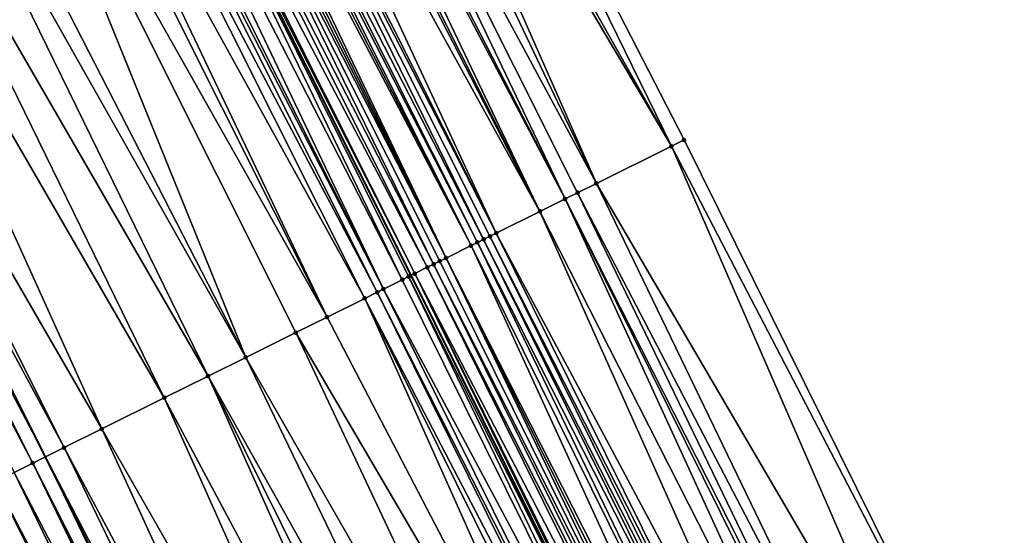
# Model space of a CAD drawing. Header units: feet. Extents: x 2004186 to 2014793, y 836912 to 864902.
# Tile 424 of 974: x 2010145 to 2010173, y 848488 to 848503. Entities that reach past the tile are written whole.
import ezdxf

# ---------------------------------------------------------------- set-up
doc = ezdxf.new("R2010")
doc.units = ezdxf.units.FT
doc.header["$LTSCALE"] = 100
doc.header["$MEASUREMENT"] = 0
for name, color, linetype, lineweight in [('EP_Travel Lane', 5, 'Continuous', 40), ('GPL_Skip Line', 2, 'Continuous', 40), ('Road Shots', 4, 'Continuous', 200), ('Road X-Section', 30, 'Continuous', 13)]:
    doc.layers.add(name, color=color, linetype=linetype, lineweight=lineweight)
doc.layers.add('I-77 SB_MM21-27-Surface-Border', color=7, linetype='Continuous')
doc.layers.add('I-77 SB_MM21-27-Surface-TIN', color=7, linetype='Continuous')

msp = doc.modelspace()

# ---------------------------------------------------------------- linework, layer by layer
at = {"layer": 'EP_Travel Lane'}
msp.add_polyline3d([(2010226.152270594, 848351.5306324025, 431.0596368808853), (2010217.611790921, 848369.7684313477, 431.003042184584), (2010208.997315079, 848387.8179519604, 430.9266833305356), (2010200.382830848, 848405.8674901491, 430.8562109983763), (2010191.768334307, 848423.9170541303, 430.7945311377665), (2010182.988971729, 848442.0748158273, 430.7348264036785), (2010174.091570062, 848459.9865653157, 430.6585878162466), (2010165.194158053, 848477.8983356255, 430.5893244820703), (2010156.296739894, 848495.8101183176, 430.5241777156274), (2010147.259371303, 848513.8251894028, 430.4477298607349), (2010138.152681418, 848531.6314415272, 430.3702636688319), (2010129.045940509, 848549.4377934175, 430.3274887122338), (2010119.939203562, 848567.2441375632, 430.2820293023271), (2010110.569408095, 848585.1130201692, 430.208047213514), (2010101.168451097, 848602.7657240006, 430.1428162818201)], dxfattribs=at)
at = {"layer": 'GPL_Skip Line'}
msp.add_polyline3d([(2010215.519128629, 848346.601391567, 430.5946012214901), (2010207.053911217, 848364.7211766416, 430.5414172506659), (2010198.430192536, 848382.7663136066, 430.4742536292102), (2010189.806490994, 848400.8114147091, 430.3949458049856), (2010181.182757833, 848418.8565819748, 430.3380431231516), (2010172.478275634, 848436.8624081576, 430.2722322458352), (2010163.59502872, 848454.7812046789, 430.2039886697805), (2010154.711774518, 848472.7000159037, 430.1406482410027), (2010145.828520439, 848490.6188268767, 430.0772240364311), (2010136.862724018, 848508.4959757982, 429.9985156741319), (2010127.74192482, 848526.2949927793, 429.9196532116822), (2010118.621085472, 848544.0940881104, 429.8680376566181), (2010109.500244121, 848561.8931873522, 429.8177818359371), (2010100.213436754, 848579.605537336, 429.7355131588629), (2010090.824792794, 848597.2647606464, 429.6626206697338), (2010081.436118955, 848614.924040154, 429.6102286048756)], dxfattribs=at)
at = {"layer": 'I-77 SB_MM21-27-Surface-Border', "color": 3, "linetype": 'ByBlock', "lineweight": -2}
msp.add_polyline3d([(2010108.129824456, 848606.4677973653, 430.4308570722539), (2010117.695080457, 848588.9024260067, 430.4908939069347), (2010127.298302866, 848571.0161863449, 430.5589193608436), (2010136.597118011, 848553.3083303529, 430.6211650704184), (2010145.895934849, 848535.6004710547, 430.6822738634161), (2010154.838771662, 848517.7101885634, 430.7413729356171), (2010164.104699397, 848499.6820100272, 430.8171132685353), (2010172.987898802, 848481.763309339, 430.9173157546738), (2010182.050294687, 848463.9334265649, 431.0124667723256), (2010191.112737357, 848446.1034494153, 431.0761961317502), (2010200.129132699, 848427.9138931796, 431.1357538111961), (2010208.211522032, 848409.6099850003, 431.1831568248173), (2010216.293915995, 848391.3060671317, 431.22738340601), (2010223.834974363, 848372.7433911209, 431.2562226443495), (2010232.031190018, 848354.2559218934, 431.3111899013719)], dxfattribs=at)
at = {"layer": 'I-77 SB_MM21-27-Surface-TIN', "color": 128, "linetype": 'ByBlock', "lineweight": -2}
for points in [[(2010154.838771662, 848517.7101885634, 430.7413729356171), (2010153.770883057, 848517.1628185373, 430.7003551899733), (2010163.746340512, 848499.5043054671, 430.8042440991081)], [(2010154.838771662, 848517.7101885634, 430.7413729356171), (2010163.746340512, 848499.5043054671, 430.8042440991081), (2010164.104699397, 848499.6820100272, 430.8171132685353)], [(2010153.414919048, 848516.9803640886, 430.6874569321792), (2010152.880975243, 848516.7066781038, 430.6666101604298), (2010161.596176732, 848498.4380992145, 430.7340688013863)], [(2010153.770883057, 848517.1628185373, 430.7003551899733), (2010153.414919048, 848516.9803640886, 430.6874569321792), (2010163.746340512, 848499.5043054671, 430.8042440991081)], [(2010153.414919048, 848516.9803640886, 430.6874569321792), (2010161.596176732, 848498.4380992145, 430.7340688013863), (2010163.746340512, 848499.5043054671, 430.8042440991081)], [(2010152.880975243, 848516.7066781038, 430.6666101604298), (2010151.991058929, 848516.2505542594, 430.6386340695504), (2010161.596176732, 848498.4380992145, 430.7340688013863)], [(2010151.991058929, 848516.2505542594, 430.6386340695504), (2010151.457116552, 848515.9768654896, 430.6168188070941), (2010160.70027772, 848497.9938414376, 430.7031044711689)], [(2010151.991058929, 848516.2505542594, 430.6386340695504), (2010161.05863874, 848498.1715416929, 430.7145379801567), (2010161.596176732, 848498.4380992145, 430.7340688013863)], [(2010151.991058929, 848516.2505542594, 430.6386340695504), (2010160.70027772, 848497.9938414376, 430.7031044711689), (2010161.05863874, 848498.1715416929, 430.7145379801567)], [(2010151.279130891, 848515.8856453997, 430.6128507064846), (2010150.923166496, 848515.7031917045, 430.6002145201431), (2010159.98355981, 848497.6384325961, 430.67745926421)], [(2010151.457116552, 848515.9768654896, 430.6168188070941), (2010151.279130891, 848515.8856453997, 430.6128507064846), (2010160.70027772, 848497.9938414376, 430.7031044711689)], [(2010151.279130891, 848515.8856453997, 430.6128507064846), (2010159.98355981, 848497.6384325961, 430.67745926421), (2010160.70027772, 848497.9938414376, 430.7031044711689)], [(2010150.745181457, 848515.6119704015, 430.5958245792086), (2010150.211243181, 848515.3382736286, 430.5712261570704), (2010159.98355981, 848497.6384325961, 430.67745926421)], [(2010150.923166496, 848515.7031917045, 430.6002145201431), (2010150.745181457, 848515.6119704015, 430.5958245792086), (2010159.98355981, 848497.6384325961, 430.67745926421)], [(2010150.211243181, 848515.3382736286, 430.5712261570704), (2010149.677288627, 848515.0646086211, 430.5576743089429), (2010158.729294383, 848497.0164854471, 430.6386908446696)], [(2010150.211243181, 848515.3382736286, 430.5712261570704), (2010158.729294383, 848497.0164854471, 430.6386908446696), (2010159.98355981, 848497.6384325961, 430.67745926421)], [(2010149.499308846, 848514.9733770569, 430.5497159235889), (2010149.143360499, 848514.7908920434, 430.5261887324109), (2010158.370952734, 848496.8387461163, 430.6142262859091)], [(2010149.677288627, 848515.0646086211, 430.5576743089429), (2010149.499308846, 848514.9733770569, 430.5497159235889), (2010158.729294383, 848497.0164854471, 430.6386908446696)], [(2010149.499308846, 848514.9733770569, 430.5497159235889), (2010158.550116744, 848496.9276295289, 430.6310430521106), (2010158.729294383, 848497.0164854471, 430.6386908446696)], [(2010149.499308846, 848514.9733770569, 430.5497159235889), (2010158.370952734, 848496.8387461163, 430.6142262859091), (2010158.550116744, 848496.9276295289, 430.6310430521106)], [(2010148.965379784, 848514.699662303, 430.518864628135), (2010148.787395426, 848514.6084396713, 430.5140126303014), (2010158.012596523, 848496.6610361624, 430.5995584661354)], [(2010149.143360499, 848514.7908920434, 430.5261887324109), (2010148.965379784, 848514.699662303, 430.518864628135), (2010158.191777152, 848496.7498860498, 430.6051950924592)], [(2010148.965379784, 848514.699662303, 430.518864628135), (2010158.012596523, 848496.6610361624, 430.5995584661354), (2010158.191777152, 848496.7498860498, 430.6051950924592)], [(2010149.143360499, 848514.7908920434, 430.5261887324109), (2010158.191777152, 848496.7498860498, 430.6051950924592), (2010158.370952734, 848496.8387461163, 430.6142262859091)], [(2010148.431423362, 848514.4260009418, 430.5065808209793), (2010148.253442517, 848514.3347714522, 430.4993438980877), (2010157.295870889, 848496.3056428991, 430.5791083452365)], [(2010148.609407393, 848514.5172242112, 430.5116546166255), (2010148.431423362, 848514.4260009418, 430.5065808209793), (2010157.295870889, 848496.3056428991, 430.5791083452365)], [(2010148.787395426, 848514.6084396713, 430.5140126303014), (2010148.609407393, 848514.5172242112, 430.5116546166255), (2010158.012596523, 848496.6610361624, 430.5995584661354)], [(2010148.609407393, 848514.5172242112, 430.5116546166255), (2010157.295870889, 848496.3056428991, 430.5791083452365), (2010158.012596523, 848496.6610361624, 430.5995584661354)], [(2010148.075456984, 848514.2435511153, 430.4952899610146), (2010147.719502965, 848514.0610771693, 430.4756114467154), (2010156.937497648, 848496.1279672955, 430.575895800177)], [(2010148.253442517, 848514.3347714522, 430.4993438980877), (2010148.075456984, 848514.2435511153, 430.4952899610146), (2010157.295870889, 848496.3056428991, 430.5791083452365)], [(2010148.075456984, 848514.2435511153, 430.4952899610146), (2010157.116677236, 848496.2168192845, 430.5822333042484), (2010157.295870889, 848496.3056428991, 430.5791083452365)], [(2010148.075456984, 848514.2435511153, 430.4952899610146), (2010156.937497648, 848496.1279672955, 430.575895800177), (2010157.116677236, 848496.2168192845, 430.5822333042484)], [(2010146.829599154, 848513.6049289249, 430.4391501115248), (2010156.041635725, 848495.6836347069, 430.5199829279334), (2010147.259371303, 848513.8251894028, 430.4477298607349)], [(2010147.36355797, 848513.8785856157, 430.4498097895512), (2010147.259371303, 848513.8251894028, 430.4477298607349), (2010156.400002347, 848495.8613236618, 430.527647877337)], [(2010156.22082229, 848495.7724726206, 430.521626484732), (2010156.296739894, 848495.8101183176, 430.5241777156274), (2010147.259371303, 848513.8251894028, 430.4477298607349)], [(2010156.400002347, 848495.8613236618, 430.527647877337), (2010147.259371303, 848513.8251894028, 430.4477298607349), (2010156.296739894, 848495.8101183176, 430.5241777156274)], [(2010156.22082229, 848495.7724726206, 430.521626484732), (2010147.259371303, 848513.8251894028, 430.4477298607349), (2010156.041635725, 848495.6836347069, 430.5199829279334)], [(2010147.719502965, 848514.0610771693, 430.4756114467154), (2010147.36355797, 848513.8785856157, 430.4498097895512), (2010156.758327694, 848496.0390958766, 430.5630787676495)], [(2010147.36355797, 848513.8785856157, 430.4498097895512), (2010156.400002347, 848495.8613236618, 430.527647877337), (2010156.758327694, 848496.0390958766, 430.5630787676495)], [(2010147.719502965, 848514.0610771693, 430.4756114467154), (2010156.758327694, 848496.0390958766, 430.5630787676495), (2010156.937497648, 848496.1279672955, 430.575895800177)], [(2010146.829599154, 848513.6049289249, 430.4391501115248), (2010146.47363562, 848513.4224735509, 430.4259300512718), (2010155.504097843, 848495.4170769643, 430.5003782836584)], [(2010146.829599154, 848513.6049289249, 430.4391501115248), (2010155.504097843, 848495.4170769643, 430.5003782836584), (2010156.041635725, 848495.6836347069, 430.5199829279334)], [(2010146.2956489, 848513.3312555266, 430.4226803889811), (2010145.939681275, 848513.1488081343, 430.4122360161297), (2010155.324914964, 848495.3282316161, 430.4962554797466)], [(2010146.47363562, 848513.4224735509, 430.4259300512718), (2010146.2956489, 848513.3312555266, 430.4226803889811), (2010155.504097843, 848495.4170769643, 430.5003782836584)], [(2010146.2956489, 848513.3312555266, 430.4226803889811), (2010155.324914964, 848495.3282316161, 430.4962554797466), (2010155.504097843, 848495.4170769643, 430.5003782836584)], [(2010145.939681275, 848513.1488081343, 430.4122360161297), (2010145.227760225, 848512.783885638, 430.3817104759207), (2010154.966553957, 848495.1505313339, 430.48481300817)], [(2010145.939681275, 848513.1488081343, 430.4122360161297), (2010154.966553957, 848495.1505313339, 430.48481300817), (2010155.324914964, 848495.3282316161, 430.4962554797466)], [(2010145.227760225, 848512.783885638, 430.3817104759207), (2010144.871805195, 848512.6014136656, 430.3627182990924), (2010153.891490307, 848494.6173914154, 430.4374556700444)], [(2010145.227760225, 848512.783885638, 430.3817104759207), (2010153.891490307, 848494.6173914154, 430.4374556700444), (2010154.966553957, 848495.1505313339, 430.48481300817)], [(2010144.871805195, 848512.6014136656, 430.3627182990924), (2010143.981908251, 848512.1452520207, 430.3215969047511), (2010153.891490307, 848494.6173914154, 430.4374556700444)], [(2010143.981908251, 848512.1452520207, 430.3215969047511), (2010142.38008404, 848511.3241800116, 430.2541689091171), (2010151.562180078, 848493.462266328, 430.3386510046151)], [(2010143.981908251, 848512.1452520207, 430.3215969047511), (2010152.995603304, 848494.1731094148, 430.3984131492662), (2010153.891490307, 848494.6173914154, 430.4374556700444)], [(2010143.981908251, 848512.1452520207, 430.3215969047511), (2010151.562180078, 848493.462266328, 430.3386510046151), (2010152.995603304, 848494.1731094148, 430.3984131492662)], [(2010142.38008404, 848511.3241800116, 430.2541689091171), (2010141.668168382, 848510.9592469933, 430.219984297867), (2010151.562180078, 848493.462266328, 430.3386510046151)], [(2010141.668168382, 848510.9592469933, 430.219984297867), (2010140.422309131, 848510.3206275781, 430.1648094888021), (2010150.487119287, 848492.929120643, 430.2893706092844)], [(2010141.668168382, 848510.9592469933, 430.219984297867), (2010150.487119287, 848492.929120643, 430.2893706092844), (2010151.562180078, 848493.462266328, 430.3386510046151)], [(2010140.422309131, 848510.3206275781, 430.1648094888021), (2010139.176457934, 848509.6819924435, 430.1041683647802), (2010149.232886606, 848492.3071074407, 430.2285743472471)], [(2010140.422309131, 848510.3206275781, 430.1648094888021), (2010149.232886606, 848492.3071074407, 430.2285743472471), (2010150.487119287, 848492.929120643, 430.2893706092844)], [(2010139.176457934, 848509.6819924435, 430.1041683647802), (2010137.396658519, 848508.7696799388, 430.0256760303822), (2010147.441121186, 848491.418526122, 430.144714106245)], [(2010139.176457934, 848509.6819924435, 430.1041683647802), (2010147.441121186, 848491.418526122, 430.144714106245), (2010149.232886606, 848492.3071074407, 430.2285743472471)], [(2010137.396658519, 848508.7696799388, 430.0256760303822), (2010136.862724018, 848508.4959757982, 429.9985156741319), (2010146.366051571, 848490.8853982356, 430.1013694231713)], [(2010137.396658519, 848508.7696799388, 430.0256760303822), (2010146.366051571, 848490.8853982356, 430.1013694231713), (2010147.441121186, 848491.418526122, 430.144714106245)], [(2010136.506760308, 848508.3135207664, 429.9854144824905), (2010145.828520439, 848490.6188268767, 430.0772240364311), (2010136.862724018, 848508.4959757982, 429.9985156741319)], [(2010146.366051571, 848490.8853982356, 430.1013694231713), (2010136.862724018, 848508.4959757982, 429.9985156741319), (2010145.828520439, 848490.6188268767, 430.0772240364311)], [(2010136.506760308, 848508.3135207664, 429.9854144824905), (2010136.150792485, 848508.1310737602, 429.9751044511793), (2010145.470166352, 848490.4411126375, 430.0611271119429)], [(2010136.506760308, 848508.3135207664, 429.9854144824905), (2010145.470166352, 848490.4411126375, 430.0611271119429), (2010145.828520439, 848490.6188268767, 430.0772240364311)], [(2010136.150792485, 848508.1310737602, 429.9751044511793), (2010144.932618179, 848490.1745756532, 430.048445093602), (2010145.470166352, 848490.4411126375, 430.0611271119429)], [(2010163.746340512, 848499.5043054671, 430.8042440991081), (2010161.596176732, 848498.4380992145, 430.7340688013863), (2010171.733641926, 848481.1413449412, 430.8727950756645)], [(2010164.104699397, 848499.6820100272, 430.8171132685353), (2010163.746340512, 848499.5043054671, 430.8042440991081), (2010172.987898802, 848481.763309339, 430.9173157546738)], [(2010163.746340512, 848499.5043054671, 430.8042440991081), (2010171.733641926, 848481.1413449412, 430.8727950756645), (2010172.987898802, 848481.763309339, 430.9173157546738)], [(2010161.596176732, 848498.4380992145, 430.7340688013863), (2010161.05863874, 848498.1715416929, 430.7145379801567), (2010170.300205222, 848480.4305290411, 430.8220992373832)], [(2010161.596176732, 848498.4380992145, 430.7340688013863), (2010170.300205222, 848480.4305290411, 430.8220992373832), (2010171.733641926, 848481.1413449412, 430.8727950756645)], [(2010161.05863874, 848498.1715416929, 430.7145379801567), (2010160.70027772, 848497.9938414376, 430.7031044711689), (2010169.76267147, 848480.1639629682, 430.7997166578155)], [(2010161.05863874, 848498.1715416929, 430.7145379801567), (2010169.76267147, 848480.1639629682, 430.7997166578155), (2010170.300205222, 848480.4305290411, 430.8220992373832)], [(2010160.70027772, 848497.9938414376, 430.7031044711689), (2010159.98355981, 848497.6384325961, 430.67745926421), (2010169.045955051, 848479.8085511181, 430.7730681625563)], [(2010160.70027772, 848497.9938414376, 430.7031044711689), (2010169.583491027, 848480.0751127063, 430.7939551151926), (2010169.76267147, 848480.1639629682, 430.7997166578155)], [(2010160.70027772, 848497.9938414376, 430.7031044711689), (2010169.045955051, 848479.8085511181, 430.7730681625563), (2010169.583491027, 848480.0751127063, 430.7939551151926)], [(2010159.98355981, 848497.6384325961, 430.67745926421), (2010158.729294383, 848497.0164854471, 430.6386908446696), (2010168.150052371, 848479.3643007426, 430.7445720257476)], [(2010159.98355981, 848497.6384325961, 430.67745926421), (2010168.150052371, 848479.3643007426, 430.7445720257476), (2010169.045955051, 848479.8085511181, 430.7730681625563)], [(2010158.550116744, 848496.9276295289, 430.6310430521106), (2010158.370952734, 848496.8387461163, 430.6142262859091), (2010167.433347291, 848479.0088660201, 430.7102959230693)], [(2010158.729294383, 848497.0164854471, 430.6386908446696), (2010158.550116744, 848496.9276295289, 430.6310430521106), (2010167.612514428, 848479.097743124, 430.7250087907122)], [(2010158.550116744, 848496.9276295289, 430.6310430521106), (2010167.433347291, 848479.0088660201, 430.7102959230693), (2010167.612514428, 848479.097743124, 430.7250087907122)], [(2010158.729294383, 848497.0164854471, 430.6386908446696), (2010167.612514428, 848479.097743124, 430.7250087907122), (2010168.150052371, 848479.3643007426, 430.7445720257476)], [(2010158.012596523, 848496.6610361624, 430.5995584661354), (2010157.295870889, 848496.3056428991, 430.5791083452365), (2010166.358292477, 848478.4757082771, 430.6569944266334)], [(2010158.191777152, 848496.7498860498, 430.6051950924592), (2010158.012596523, 848496.6610361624, 430.5995584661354), (2010166.895830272, 848478.7422661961, 430.6766578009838)], [(2010158.012596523, 848496.6610361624, 430.5995584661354), (2010166.358292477, 848478.4757082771, 430.6569944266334), (2010166.895830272, 848478.7422661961, 430.6766578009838)], [(2010158.370952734, 848496.8387461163, 430.6142262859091), (2010158.191777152, 848496.7498860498, 430.6051950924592), (2010167.254184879, 848478.9199793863, 430.6924048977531)], [(2010158.191777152, 848496.7498860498, 430.6051950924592), (2010166.895830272, 848478.7422661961, 430.6766578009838), (2010167.254184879, 848478.9199793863, 430.6924048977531)], [(2010158.370952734, 848496.8387461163, 430.6142262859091), (2010167.254184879, 848478.9199793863, 430.6924048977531), (2010167.433347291, 848479.0088660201, 430.7102959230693)], [(2010156.758327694, 848496.0390958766, 430.5630787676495), (2010156.400002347, 848495.8613236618, 430.527647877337), (2010165.641568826, 848478.1203110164, 430.6352112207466)], [(2010156.937497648, 848496.1279672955, 430.575895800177), (2010156.758327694, 848496.0390958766, 430.5630787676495), (2010165.820739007, 848478.2091819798, 430.6478763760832)], [(2010156.758327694, 848496.0390958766, 430.5630787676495), (2010165.641568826, 848478.1203110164, 430.6352112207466), (2010165.820739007, 848478.2091819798, 430.6478763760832)], [(2010157.116677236, 848496.2168192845, 430.5822333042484), (2010156.937497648, 848496.1279672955, 430.575895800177), (2010165.999914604, 848478.2980420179, 430.6568980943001)], [(2010156.937497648, 848496.1279672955, 430.575895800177), (2010165.820739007, 848478.2091819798, 430.6478763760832), (2010165.999914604, 848478.2980420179, 430.6568980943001)], [(2010157.295870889, 848496.3056428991, 430.5791083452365), (2010157.116677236, 848496.2168192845, 430.5822333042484), (2010165.999914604, 848478.2980420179, 430.6568980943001)], [(2010157.295870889, 848496.3056428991, 430.5791083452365), (2010166.179105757, 848478.3868706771, 430.6554554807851), (2010166.358292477, 848478.4757082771, 430.6569944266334)], [(2010157.295870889, 848496.3056428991, 430.5791083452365), (2010165.999914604, 848478.2980420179, 430.6568980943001), (2010166.179105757, 848478.3868706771, 430.6554554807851)], [(2010156.22082229, 848495.7724726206, 430.521626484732), (2010156.041635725, 848495.6836347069, 430.5199829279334), (2010164.924886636, 848477.7648301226, 430.5855377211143)], [(2010156.22082229, 848495.7724726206, 430.521626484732), (2010165.194158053, 848477.8983356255, 430.5893244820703), (2010156.296739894, 848495.8101183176, 430.5241777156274)], [(2010156.22082229, 848495.7724726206, 430.521626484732), (2010164.924886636, 848477.7648301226, 430.5855377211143), (2010165.194158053, 848477.8983356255, 430.5893244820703)], [(2010156.400002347, 848495.8613236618, 430.527647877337), (2010156.296739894, 848495.8101183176, 430.5241777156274), (2010165.194158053, 848477.8983356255, 430.5893244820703)], [(2010156.400002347, 848495.8613236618, 430.527647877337), (2010165.194158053, 848477.8983356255, 430.5893244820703), (2010165.283257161, 848477.9425112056, 430.5905774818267)], [(2010156.400002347, 848495.8613236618, 430.527647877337), (2010165.283257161, 848477.9425112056, 430.5905774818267), (2010165.641568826, 848478.1203110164, 430.6352112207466)], [(2010156.041635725, 848495.6836347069, 430.5199829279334), (2010155.504097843, 848495.4170769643, 430.5003782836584), (2010164.924886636, 848477.7648301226, 430.5855377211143)], [(2010155.324914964, 848495.3282316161, 430.4962554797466), (2010154.966553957, 848495.1505313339, 430.48481300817), (2010164.208164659, 848477.4094294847, 430.5626282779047)], [(2010155.504097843, 848495.4170769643, 430.5003782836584), (2010155.324914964, 848495.3282316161, 430.4962554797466), (2010164.387348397, 848477.4982731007, 430.566173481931)], [(2010155.324914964, 848495.3282316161, 430.4962554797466), (2010164.208164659, 848477.4094294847, 430.5626282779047), (2010164.387348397, 848477.4982731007, 430.566173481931)], [(2010155.504097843, 848495.4170769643, 430.5003782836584), (2010164.387348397, 848477.4982731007, 430.566173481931), (2010164.924886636, 848477.7648301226, 430.5855377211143)], [(2010154.966553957, 848495.1505313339, 430.48481300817), (2010153.891490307, 848494.6173914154, 430.4374556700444), (2010163.133094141, 848476.876303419, 430.5198906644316)], [(2010154.966553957, 848495.1505313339, 430.48481300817), (2010163.849804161, 848477.2317281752, 430.5508432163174), (2010164.208164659, 848477.4094294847, 430.5626282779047)], [(2010154.966553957, 848495.1505313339, 430.48481300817), (2010163.133094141, 848476.876303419, 430.5198906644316), (2010163.849804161, 848477.2317281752, 430.5508432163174)], [(2010153.891490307, 848494.6173914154, 430.4374556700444), (2010152.995603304, 848494.1731094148, 430.3984131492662), (2010163.133094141, 848476.876303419, 430.5198906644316)], [(2010152.995603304, 848494.1731094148, 430.3984131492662), (2010151.562180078, 848493.462266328, 430.3386510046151), (2010161.520503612, 848476.0765835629, 430.4455271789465)], [(2010152.995603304, 848494.1731094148, 430.3984131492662), (2010161.520503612, 848476.0765835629, 430.4455271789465), (2010163.133094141, 848476.876303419, 430.5198906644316)], [(2010151.562180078, 848493.462266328, 430.3386510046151), (2010150.487119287, 848492.929120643, 430.2893706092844), (2010160.266257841, 848475.454596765, 430.393536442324)], [(2010151.562180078, 848493.462266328, 430.3386510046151), (2010160.266257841, 848475.454596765, 430.393536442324), (2010161.520503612, 848476.0765835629, 430.4455271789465)], [(2010150.487119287, 848492.929120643, 430.2893706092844), (2010149.232886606, 848492.3071074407, 430.2285743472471), (2010158.653664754, 848474.6548820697, 430.3208939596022)], [(2010150.487119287, 848492.929120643, 430.2893706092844), (2010159.370375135, 848475.0103060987, 430.3516039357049), (2010160.266257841, 848475.454596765, 430.393536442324)], [(2010150.487119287, 848492.929120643, 430.2893706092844), (2010158.653664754, 848474.6548820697, 430.3208939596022), (2010159.370375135, 848475.0103060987, 430.3516039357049)], [(2010149.232886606, 848492.3071074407, 430.2285743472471), (2010147.441121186, 848491.418526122, 430.144714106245), (2010157.399430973, 848474.032871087, 430.2608378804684)], [(2010149.232886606, 848492.3071074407, 430.2285743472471), (2010157.399430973, 848474.032871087, 430.2608378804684), (2010158.653664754, 848474.6548820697, 430.3208939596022)], [(2010147.441121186, 848491.418526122, 430.144714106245), (2010146.366051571, 848490.8853982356, 430.1013694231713), (2010155.786835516, 848473.2331611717, 430.1897895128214)], [(2010147.441121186, 848491.418526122, 430.144714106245), (2010155.786835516, 848473.2331611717, 430.1897895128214), (2010157.399430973, 848474.032871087, 430.2608378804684)], [(2010146.366051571, 848490.8853982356, 430.1013694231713), (2010145.828520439, 848490.6188268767, 430.0772240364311), (2010155.070128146, 848472.877731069, 430.1570539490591)], [(2010146.366051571, 848490.8853982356, 430.1013694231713), (2010155.070128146, 848472.877731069, 430.1570539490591), (2010155.786835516, 848473.2331611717, 430.1897895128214)], [(2010145.470166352, 848490.4411126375, 430.0611271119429), (2010144.932618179, 848490.1745756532, 430.048445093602), (2010154.174233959, 848472.4334635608, 430.1228443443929)], [(2010145.470166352, 848490.4411126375, 430.0611271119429), (2010154.532597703, 848472.611158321, 430.1324453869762), (2010145.828520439, 848490.6188268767, 430.0772240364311)], [(2010145.470166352, 848490.4411126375, 430.0611271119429), (2010154.353418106, 848472.5223063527, 430.1261148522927), (2010154.532597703, 848472.611158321, 430.1324453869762)], [(2010145.470166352, 848490.4411126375, 430.0611271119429), (2010154.174233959, 848472.4334635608, 430.1228443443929), (2010154.353418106, 848472.5223063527, 430.1261148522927)], [(2010154.532597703, 848472.611158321, 430.1324453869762), (2010154.711774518, 848472.7000159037, 430.1406482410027), (2010145.828520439, 848490.6188268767, 430.0772240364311)], [(2010155.070128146, 848472.877731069, 430.1570539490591), (2010145.828520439, 848490.6188268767, 430.0772240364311), (2010154.711774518, 848472.7000159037, 430.1406482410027)], [(2010144.932618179, 848490.1745756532, 430.048445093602), (2010144.395076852, 848489.9080248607, 430.031158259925), (2010153.636689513, 848472.16691906, 430.1076558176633)], [(2010144.932618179, 848490.1745756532, 430.048445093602), (2010153.636689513, 848472.16691906, 430.1076558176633), (2010154.174233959, 848472.4334635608, 430.1228443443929)], [(2010144.395076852, 848489.9080248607, 430.031158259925), (2010143.320023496, 848489.3748641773, 429.9768762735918), (2010153.278329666, 848471.9892164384, 430.0954331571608)], [(2010144.395076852, 848489.9080248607, 430.031158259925), (2010153.278329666, 848471.9892164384, 430.0954331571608), (2010153.636689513, 848472.16691906, 430.1076558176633)], [(2010143.320023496, 848489.3748641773, 429.9768762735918), (2010142.244962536, 848488.8417188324, 429.9277093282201), (2010152.203281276, 848471.4560457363, 430.0378100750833)], [(2010143.320023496, 848489.3748641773, 429.9768762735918), (2010152.203281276, 848471.4560457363, 430.0378100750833), (2010153.278329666, 848471.9892164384, 430.0954331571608)], [(2010142.244962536, 848488.8417188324, 429.9277093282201), (2010141.169896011, 848488.3085847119, 429.8822856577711), (2010150.053156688, 848470.3897604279, 429.9412709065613)], [(2010142.244962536, 848488.8417188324, 429.9277093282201), (2010150.053156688, 848470.3897604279, 429.9412709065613), (2010152.203281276, 848471.4560457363, 430.0378100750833)]]:
    msp.add_3dface(points, dxfattribs=at)
at = {"layer": 'Road Shots', "lineweight": 100}
for p in [(2010163.746340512, 848499.5043054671, 430.8042440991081), (2010164.104699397, 848499.6820100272, 430.8171132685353), (2010161.596176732, 848498.4380992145, 430.7340688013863), (2010161.05863874, 848498.1715416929, 430.7145379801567), (2010160.70027772, 848497.9938414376, 430.7031044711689), (2010159.98355981, 848497.6384325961, 430.67745926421), (2010158.550116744, 848496.9276295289, 430.6310430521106), (2010158.729294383, 848497.0164854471, 430.6386908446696), (2010158.012596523, 848496.6610361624, 430.5995584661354), (2010158.191777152, 848496.7498860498, 430.6051950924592), (2010158.370952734, 848496.8387461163, 430.6142262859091), (2010156.758327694, 848496.0390958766, 430.5630787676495), (2010156.937497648, 848496.1279672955, 430.575895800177), (2010157.116677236, 848496.2168192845, 430.5822333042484), (2010157.295870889, 848496.3056428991, 430.5791083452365), (2010156.22082229, 848495.7724726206, 430.521626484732), (2010156.400002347, 848495.8613236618, 430.527647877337), (2010156.041635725, 848495.6836347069, 430.5199829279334), (2010155.324914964, 848495.3282316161, 430.4962554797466), (2010155.504097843, 848495.4170769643, 430.5003782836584), (2010154.966553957, 848495.1505313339, 430.48481300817), (2010153.891490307, 848494.6173914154, 430.4374556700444), (2010152.995603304, 848494.1731094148, 430.3984131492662), (2010151.562180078, 848493.462266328, 430.3386510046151), (2010150.487119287, 848492.929120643, 430.2893706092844), (2010149.232886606, 848492.3071074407, 430.2285743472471), (2010147.441121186, 848491.418526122, 430.144714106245), (2010146.366051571, 848490.8853982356, 430.1013694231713), (2010145.470166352, 848490.4411126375, 430.0611271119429)]:
    msp.add_point(p, dxfattribs=at)
at = {"layer": 'Road X-Section', "extrusion": (0.4560410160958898, -0.8899528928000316, 0.003231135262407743), "elevation": 161573.6561927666, "flags": 128}
msp.add_lwpolyline([(2175862.951023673, -93.16937627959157), (2175863.751023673, -93.14224499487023), (2175864.551023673, -93.104438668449), (2175865.351023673, -93.07441834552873), (2175865.951023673, -93.05650020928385), (2175867.151023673, -93.03368290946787), (2175867.751023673, -93.0155474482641), (2175868.151023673, -93.0075152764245), (2175868.351023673, -93.00780445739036), (2175868.551023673, -93.01177242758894), (2175868.751023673, -93.0102372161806), (2175869.351023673, -92.97458127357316), (2175869.951023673, -92.9476553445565), (2175872.551023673, -92.85913440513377), (2175873.751023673, -92.81179987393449), (2175874.751023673, -92.77986629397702), (2175875.551023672, -92.75035061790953), (2175876.751023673, -92.6907296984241), (2175877.551023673, -92.65701817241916), (2175878.751023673, -92.6134908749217), (2175879.351023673, -92.59290904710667), (2175879.951023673, -92.55995517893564), (2175880.351023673, -92.54236939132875), (2175880.551023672, -92.53626859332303), (2175880.751023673, -92.53266981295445), (2175880.951023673, -92.52438624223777), (2175881.151023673, -92.51356271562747), (2175881.551023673, -92.48763145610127), (2175881.751023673, -92.47939310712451), (2175882.951023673, -92.44439889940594), (2175884.951023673, -92.37584274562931), (2175885.351023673, -92.3622081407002), (2175886.951023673, -92.29643477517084), (2175887.951023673, -92.26473381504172), (2175889.751023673, -92.19728630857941), (2175890.751023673, -92.15275782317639), (2175891.351023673, -92.12214934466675), (2175891.751023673, -92.10844360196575), (2175892.351023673, -92.0917142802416), (2175892.751023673, -92.0814041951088), (2175893.151023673, -92.06830293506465), (2175893.751023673, -92.04114243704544), (2175895.751023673, -91.96264969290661), (2175897.151023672, -91.90200825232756), (2175898.551023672, -91.8468331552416), (2175899.351023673, -91.81264836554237), (2175901.151023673, -91.74522001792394), (2175902.151023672, -91.7040984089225), (2175902.551023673, -91.68510613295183), (2175903.351023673, -91.65458043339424), (2175903.751023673, -91.64413600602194), (2175903.951023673, -91.64088632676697), (2175904.351023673, -91.62766619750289), (2175904.951023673, -91.61700646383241), (2175905.351023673, -91.59120467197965), (2175905.751023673, -91.57152605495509), (2175905.951023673, -91.56747209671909), (2175906.151023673, -91.56023513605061), (2175906.351023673, -91.55516131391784), (2175906.551023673, -91.55280328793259), (2175906.751023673, -91.54795126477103), (2175906.951023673, -91.54062712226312), (2175907.351023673, -91.51709980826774), (2175907.551023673, -91.50914138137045), (2175908.151023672, -91.49558946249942), (2175908.751023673, -91.47099091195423), (2175908.951023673, -91.46660094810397), (2175909.351023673, -91.4539646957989), (2175909.551023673, -91.44999657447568), (2175910.151023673, -91.42818119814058), (2175911.151023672, -91.40020496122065), (2175911.751023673, -91.37935808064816), (2175912.151023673, -91.3664597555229), (2175913.351023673, -91.32544179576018)], dxfattribs=at)
at = {"layer": 'Road X-Section', "extrusion": (0.4441624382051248, -0.8959400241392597, 0.003346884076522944), "elevation": 132636.0062484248, "flags": 128}
msp.add_lwpolyline([(2177819.761952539, -14.93388246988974), (2177819.961952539, -14.92428620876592), (2177820.161952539, -14.91724811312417), (2177820.761952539, -14.90181881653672), (2177821.161952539, -14.88654679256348), (2177821.761952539, -14.85319857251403), (2177821.961952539, -14.84389817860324), (2177822.561952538, -14.82398918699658), (2177822.761952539, -14.81917496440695), (2177823.761952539, -14.80833405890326), (2177824.561952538, -14.80065921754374), (2177825.161952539, -14.79210334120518), (2177825.361952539, -14.78750916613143), (2177825.561952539, -14.77997745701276), (2177825.961952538, -14.75759924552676), (2177826.761952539, -14.72007592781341), (2177827.361952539, -14.70013660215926), (2177828.361952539, -14.66132008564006), (2177829.161952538, -14.63540915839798), (2177829.761952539, -14.61894476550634), (2177831.561952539, -14.55026397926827), (2177832.361952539, -14.52496776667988), (2177832.761952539, -14.51052942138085), (2177833.361952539, -14.48532523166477), (2177833.961952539, -14.45442792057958), (2177834.561952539, -14.4308069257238), (2177835.761952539, -14.38977524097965), (2177836.361952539, -14.36397871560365), (2177836.561952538, -14.3544518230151), (2177836.761952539, -14.34108444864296), (2177836.961952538, -14.33005662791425), (2177837.361952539, -14.31506459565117), (2177837.561952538, -14.30340776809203), (2177837.961952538, -14.28623842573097), (2177838.361952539, -14.26495141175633), (2177838.961952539, -14.24390019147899), (2177839.761952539, -14.21936156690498), (2177841.561952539, -14.15486594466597), (2177842.761952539, -14.11396036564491), (2177843.761952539, -14.07104311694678), (2177844.761952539, -14.035130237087), (2177845.961952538, -13.9897063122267), (2177847.161952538, -13.94053909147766), (2177848.361952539, -13.88625680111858), (2177848.961952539, -13.86896987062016), (2177849.561952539, -13.85628778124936), (2177850.561952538, -13.81604524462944), (2177851.761952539, -13.77270031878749), (2177853.761952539, -13.68883960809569), (2177855.161952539, -13.62804300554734), (2177856.361952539, -13.57876233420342), (2177857.961952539, -13.51899985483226), (2177858.961952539, -13.47995711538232), (2177860.161952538, -13.4325995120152), (2177860.561952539, -13.42115697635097), (2177860.761952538, -13.41703414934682), (2177861.361952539, -13.39742939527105), (2177861.561952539, -13.39578582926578), (2177861.761952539, -13.38976440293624), (2177862.161952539, -13.35433331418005), (2177862.361952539, -13.3415162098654), (2177862.561952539, -13.3351786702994), (2177862.761952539, -13.33830364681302), (2177863.561952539, -13.31785341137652), (2177863.761952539, -13.31221675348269), (2177863.961952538, -13.30318550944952), (2177864.161952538, -13.28636864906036), (2177864.361952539, -13.27872081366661), (2177865.761952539, -13.23995217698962), (2177866.561952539, -13.21430682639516), (2177866.961952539, -13.20287325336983), (2177867.561952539, -13.18334232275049), (2177869.961952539, -13.11316663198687), (2177870.361952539, -13.10029739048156)], dxfattribs=at)

doc.saveas('drawing.dxf')
